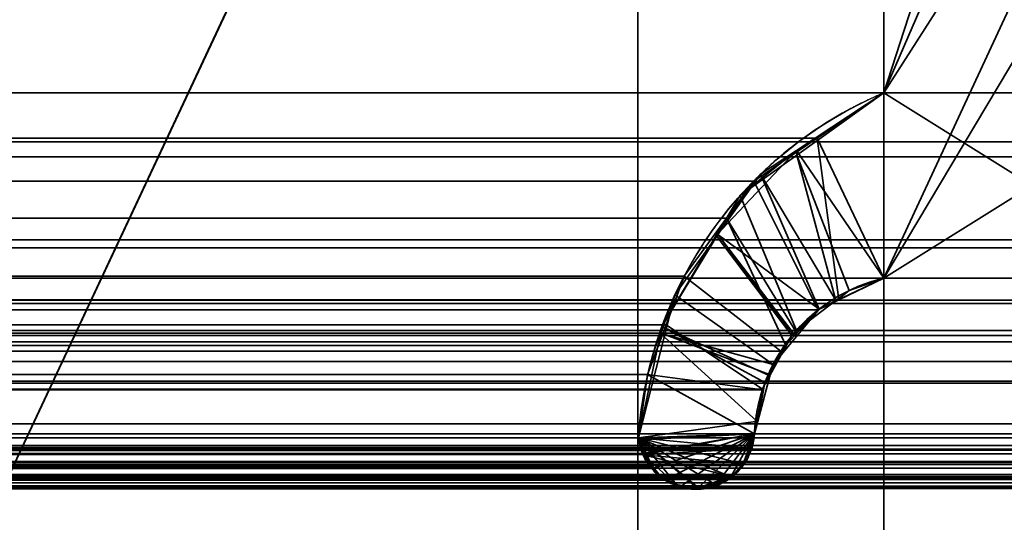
# Model space of a CAD drawing. Header units: millimetres. Extents: x -490 to 6690, y -115 to 152.
# Tile 427 of 656: x 1851.9 to 1856.84, y 6.03 to 8.56. Entities that reach past the tile are written whole.
import ezdxf

# ---------------------------------------------------------------- set-up
doc = ezdxf.new("R2010")
doc.units = ezdxf.units.MM
doc.layers.add('151', color=253, linetype='Continuous')

# ---------------------------------------------------------------- blocks, each defined once
blk = doc.blocks.new('UG_SURFACE_002')
at = {"layer": '151', "color": 252, "linetype": 'Continuous', "lineweight": 35}
for points in [[(2040, -6.2, 2202.5001), (2040, 133.2, 2202.5001), (960, 133.2, 2202.5001), (960, -6.2, 2202.5001)], [(1110, -6.2, 2052.5), (1110, 133.2, 2052.5), (1890, 133.2, 2052.5), (1890, -6.2, 2052.5)]]:
    blk.add_3dface(points, dxfattribs=at)
blk = doc.blocks.new('UG_SURFACE_133')
at = {"layer": '151', "color": 254, "linetype": 'Continuous', "lineweight": 35}
for points in [[(1875.25, -10, 2032.7499), (1875.25, 136.75, 2032.7499), (1124.75, 136.75, 2032.7499), (1124.75, -10, 2032.7499)], [(1855, 13, 2012.5), (1855, 5, 2012.5), (1851.2501, 5, 2008.75), (1851.2501, 131.75, 2008.75)], [(1867.4999, 21, 2025.0001), (1867.4999, -8, 2025.0001), (1132.5001, -8, 2025.0001), (1132.5001, 21, 2025.0001)], [(1863, 5, 2020.4999), (1863, 21, 2020.4999), (1137, 21, 2020.4999), (1137, 5, 2020.4999)], [(1859, 13, 2016.5), (1859, 5, 2016.5), (1141, 5, 2016.5), (1141, 13, 2016.5)], [(1855, 5, 2012.5), (1855, 13, 2012.5), (1145, 13, 2012.5), (1145, 5, 2012.5)]]:
    blk.add_3dface(points, dxfattribs=at)
blk = doc.blocks.new('UG_SURFACE_136')
at = {"layer": '151', "color": 254, "linetype": 'Continuous', "lineweight": 35}
for points in [[(1851.2977, 132.0496, 2008.7976), (1851.2501, 131.75, 2008.75), (1851.2501, 5, 2008.75), (1863, 106, 2020.4999)], [(1855, 13, -7.5), (1855, 5, -7.5), (1851.2501, 5, -7.5), (1851.2501, 131.75, -7.5)], [(1855, 13, 2012.5), (1863, 106, 2020.4999), (1851.2501, 5, 2008.75)], [(1851.2501, 5, 2008.75), (1855, 5, 2012.5), (1855, 13, 2012.5)], [(1855, 5, -7.5), (1855, 13, -7.5), (1855, 13, 2012.5), (1855, 5, 2012.5)]]:
    blk.add_3dface(points, dxfattribs=at)
blk = doc.blocks.new('UG_SURFACE_159')
at = {"layer": '151', "color": 14, "linetype": 'Continuous', "lineweight": 35}
for points in [[(1867.3, -10, 2024.8001), (1867.3, 19, 2024.8001), (1132.7, 19, 2024.8001), (1132.7, -10, 2024.8001)], [(1863.25, 16.25, 2020.75), (1863.25, -22, 2020.75), (1136.75, -22, 2020.75), (1136.75, 16.25, 2020.75)]]:
    blk.add_3dface(points, dxfattribs=at)
blk = doc.blocks.new('UG_SURFACE_160')
at = {"layer": '151', "color": 7, "linetype": 'Continuous', "lineweight": 35}
for points in [[(1136.75, 16, 2020.75), (1136.75, -22, 2020.75), (1863.25, -22, 2020.75), (1863.25, 16, 2020.75)], [(1863, 16, 2020.4999), (1863, -22, 2020.4999), (1137, -22, 2020.4999), (1137, 16, 2020.4999)]]:
    blk.add_3dface(points, dxfattribs=at)
blk = doc.blocks.new('UG_SURFACE_166')
at = {"layer": '151', "color": 253, "linetype": 'Continuous', "lineweight": 35}
for points in [[(1856.235, 8.1895, 2013.7351), (1856.235, 9.7575, 2013.7351), (1856.8387, 10.9244, 2014.3387), (1857.1199, 10.9237, 2014.6198)], [(1856.235, 8.1895, 2013.7351), (1857.1199, 10.9237, 2014.6198), (1857.1888, 10.9236, 2014.6887), (1857.388, 10.853, 2014.888)], [(1857.388, 10.853, 2014.888), (1857.807, 10.6485, 2015.3072), (1856.235, 8.1895, 2013.7351)], [(1856.235, 7.26, 2013.7351), (1857.807, 10.6485, 2015.3072), (1857.7231, 9.7575, 2015.223)], [(1857.807, 10.6485, 2015.3072), (1856.235, 7.26, 2013.7351), (1856.235, 8.1895, 2013.7351)], [(1142.2769, 9.7575, 2015.223), (1142.2769, 8.1895, 2015.223), (1857.7231, 8.1895, 2015.223), (1857.7231, 9.7575, 2015.223)], [(1143.765, 8.1895, 2013.7351), (1143.765, 9.7575, 2013.7351), (1856.235, 9.7575, 2013.7351), (1856.235, 8.1895, 2013.7351)], [(1856.235, 7.26, 2013.7351), (1857.7231, 9.7575, 2015.223), (1857.7231, 8.1895, 2015.223)], [(1858.1498, 7.9443, 2015.6498), (1857.7231, 8.1895, 2015.223), (1142.2769, 8.1895, 2015.223), (1141.8502, 7.9443, 2015.6498)], [(1143.765, 8.1895, 2013.7351), (1856.235, 8.1895, 2013.7351), (1855.9003, 7.9625, 2013.4003), (1144.0997, 7.9625, 2013.4003)], [(1855.9003, 7.9625, 2013.4003), (1856.235, 8.1895, 2013.7351), (1856.235, 7.26, 2013.7351)], [(1857.7231, 8.1895, 2015.223), (1857.7231, 7.26, 2015.223), (1856.235, 7.26, 2013.7351)], [(1144.4178, 7.7469, 2013.0823), (1144.0997, 7.9625, 2013.4003), (1855.9003, 7.9625, 2013.4003)], [(1144.4178, 7.7469, 2013.0823), (1855.9003, 7.9625, 2013.4003), (1855.5822, 7.7469, 2013.0823)], [(1856.0095, 7.1509, 2013.5095), (1855.9043, 7.1, 2013.4044), (1855.5822, 7.7469, 2013.0823), (1855.9003, 7.9625, 2013.4003)], [(1855.9003, 7.9625, 2013.4003), (1856.235, 7.26, 2013.7351), (1856.0095, 7.1509, 2013.5095)], [(1141.8502, 7.9443, 2015.6498), (1141.7778, 7.8679, 2015.7223), (1858.2222, 7.8679, 2015.7223)], [(1141.8502, 7.9443, 2015.6498), (1858.2222, 7.8679, 2015.7223), (1858.1498, 7.9443, 2015.6498)], [(1858.6166, 7.452, 2016.1166), (1858.2222, 7.8679, 2015.7223), (1141.7778, 7.8679, 2015.7223), (1141.3834, 7.452, 2016.1166)], [(1855.5822, 7.7469, 2013.0823), (1144.5544, 7.5602, 2012.9457), (1144.4178, 7.7469, 2013.0823)], [(1855.5822, 7.7469, 2013.0823), (1855.4456, 7.5602, 2012.9457), (1144.5544, 7.5602, 2012.9457)], [(1855.4456, 7.5602, 2012.9457), (1855.5822, 7.7469, 2013.0823), (1855.9043, 7.1, 2013.4044), (1855.7987, 6.9832, 2013.2987)], [(1144.7673, 7.2694, 2012.7327), (1144.5544, 7.5602, 2012.9457), (1855.4456, 7.5602, 2012.9457)], [(1144.7673, 7.2694, 2012.7327), (1855.4456, 7.5602, 2012.9457), (1855.2327, 7.2694, 2012.7327)], [(1855.7423, 6.9208, 2013.2422), (1855.7172, 6.893, 2013.2172), (1855.2327, 7.2694, 2012.7327), (1855.4456, 7.5602, 2012.9457)], [(1855.4456, 7.5602, 2012.9457), (1855.7987, 6.9832, 2013.2987), (1855.7423, 6.9208, 2013.2422)], [(1858.8444, 6.9969, 2016.3445), (1858.6371, 7.411, 2016.1371), (1141.3629, 7.411, 2016.1371), (1141.1556, 6.9969, 2016.3445)], [(1141.3629, 7.411, 2016.1371), (1858.6371, 7.411, 2016.1371), (1858.6166, 7.452, 2016.1166)], [(1141.3834, 7.452, 2016.1166), (1141.3629, 7.411, 2016.1371), (1858.6166, 7.452, 2016.1166)], [(1142.2769, 7.26, 2015.223), (1857.7231, 7.26, 2015.223), (1857.9726, 7.1489, 2015.4727), (1142.0274, 7.1489, 2015.4727)], [(1142.2769, 7.26, 2015.223), (1142.2769, 5.4905, 2015.223), (1857.7231, 5.4905, 2015.223), (1857.7231, 7.26, 2015.223)], [(1143.9905, 7.1509, 2013.5095), (1856.0095, 7.1509, 2013.5095), (1856.235, 7.26, 2013.7351), (1143.765, 7.26, 2013.7351)], [(1143.765, 5.4905, 2013.7351), (1143.765, 7.26, 2013.7351), (1856.235, 7.26, 2013.7351), (1856.235, 5.4905, 2013.7351)], [(1855.2327, 7.2694, 2012.7327), (1144.8578, 7.0252, 2012.6421), (1144.7673, 7.2694, 2012.7327)], [(1855.2327, 7.2694, 2012.7327), (1855.1422, 7.0252, 2012.6421), (1144.8578, 7.0252, 2012.6421)], [(1855.7172, 6.893, 2013.2172), (1855.6265, 6.702, 2013.1264), (1855.1422, 7.0252, 2012.6421), (1855.2327, 7.2694, 2012.7327)], [(1857.7231, 7.26, 2015.223), (1857.7231, 5.4905, 2015.223), (1856.235, 5.4905, 2013.7351), (1856.235, 7.26, 2013.7351)], [(1858.1761, 6.9713, 2015.6763), (1141.8239, 6.9713, 2015.6763), (1141.9894, 7.132, 2015.5108)], [(1141.9894, 7.132, 2015.5108), (1142.0274, 7.1489, 2015.4727), (1857.9726, 7.1489, 2015.4727), (1858.0106, 7.132, 2015.5108)], [(1858.0106, 7.132, 2015.5108), (1858.1761, 6.9713, 2015.6763), (1141.9894, 7.132, 2015.5108)], [(1855.9043, 7.1, 2013.4044), (1143.9905, 7.1509, 2013.5095), (1144.0957, 7.1, 2013.4044)], [(1855.9043, 7.1, 2013.4044), (1856.0095, 7.1509, 2013.5095), (1143.9905, 7.1509, 2013.5095)], [(1144.0957, 7.1, 2013.4044), (1855.7987, 6.9832, 2013.2987), (1855.9043, 7.1, 2013.4044)], [(1144.0957, 7.1, 2013.4044), (1144.2013, 6.9832, 2013.2987), (1855.7987, 6.9832, 2013.2987)], [(1144.9502, 6.7755, 2012.5499), (1144.8578, 7.0252, 2012.6421), (1855.1422, 7.0252, 2012.6421)], [(1144.9502, 6.7755, 2012.5499), (1855.1422, 7.0252, 2012.6421), (1855.0498, 6.7755, 2012.5499)], [(1855.0498, 6.7755, 2012.5499), (1855.1422, 7.0252, 2012.6421), (1855.6265, 6.702, 2013.1264), (1855.626, 6.6996, 2013.1259)], [(1141.1237, 6.8408, 2016.3763), (1858.8763, 6.8408, 2016.3763), (1858.8444, 6.9969, 2016.3445)], [(1141.1556, 6.9969, 2016.3445), (1141.1237, 6.8408, 2016.3763), (1858.8444, 6.9969, 2016.3445)], [(1141.7909, 6.9393, 2015.7092), (1141.8239, 6.9713, 2015.6763), (1858.1761, 6.9713, 2015.6763), (1858.2091, 6.9393, 2015.7092)], [(1144.2577, 6.9208, 2013.2422), (1855.7423, 6.9208, 2013.2422), (1855.7987, 6.9832, 2013.2987), (1144.2013, 6.9832, 2013.2987)], [(1858.2091, 6.9393, 2015.7092), (1141.6844, 6.7424, 2015.8157), (1141.7909, 6.9393, 2015.7092)], [(1858.2091, 6.9393, 2015.7092), (1858.3156, 6.7424, 2015.8157), (1141.6844, 6.7424, 2015.8157)], [(1144.2577, 6.9208, 2013.2422), (1855.6265, 6.702, 2013.1264), (1855.7172, 6.893, 2013.2172)], [(1855.6265, 6.702, 2013.1264), (1144.2577, 6.9208, 2013.2422), (1144.2828, 6.893, 2013.2172)], [(1855.7172, 6.893, 2013.2172), (1855.7423, 6.9208, 2013.2422), (1144.2577, 6.9208, 2013.2422)], [(1144.2828, 6.893, 2013.2172), (1855.626, 6.6996, 2013.1259), (1855.6265, 6.702, 2013.1264)], [(1144.2828, 6.893, 2013.2172), (1144.3735, 6.702, 2013.1264), (1855.626, 6.6996, 2013.1259)], [(1141.0455, 6.458, 2016.4545), (1858.9545, 6.458, 2016.4545), (1858.8763, 6.8408, 2016.3763), (1141.1237, 6.8408, 2016.3763)], [(1855.0498, 6.7755, 2012.5499), (1144.9964, 6.458, 2012.5036), (1144.9502, 6.7755, 2012.5499)], [(1855.0498, 6.7755, 2012.5499), (1855.0036, 6.458, 2012.5036), (1144.9964, 6.458, 2012.5036)], [(1855.0242, 6.3793, 2012.5241), (1855.0036, 6.458, 2012.5036), (1855.0498, 6.7755, 2012.5499), (1855.5851, 6.478, 2013.0851)], [(1855.626, 6.6996, 2013.1259), (1855.5851, 6.478, 2013.0851), (1855.0498, 6.7755, 2012.5499)], [(1858.3691, 6.5286, 2015.8691), (1141.6309, 6.5288, 2015.8691), (1141.6789, 6.7324, 2015.821)], [(1141.6789, 6.7324, 2015.821), (1141.6844, 6.7424, 2015.8157), (1858.3156, 6.7424, 2015.8157), (1858.3211, 6.7324, 2015.821)], [(1858.3211, 6.7324, 2015.821), (1858.3691, 6.5286, 2015.8691), (1141.6789, 6.7324, 2015.821)], [(1144.3735, 6.702, 2013.1264), (1144.374, 6.6996, 2013.1259), (1855.626, 6.6996, 2013.1259)], [(1144.4149, 6.478, 2013.0851), (1855.5851, 6.478, 2013.0851), (1855.626, 6.6996, 2013.1259), (1144.374, 6.6996, 2013.1259)], [(1858.373, 6.478, 2015.8732), (1141.627, 6.478, 2015.8732), (1141.6309, 6.5288, 2015.8691)], [(1858.3691, 6.5286, 2015.8691), (1858.373, 6.478, 2015.8732), (1141.6309, 6.5288, 2015.8691)], [(1858.373, 6.478, 2015.8732), (1858.3838, 6.42, 2015.8837), (1141.6162, 6.42, 2015.8837), (1141.627, 6.478, 2015.8732)], [(1855.5734, 6.4089, 2013.0734), (1144.4149, 6.478, 2013.0851), (1144.4266, 6.4089, 2013.0734)], [(1855.5734, 6.4089, 2013.0734), (1855.5851, 6.478, 2013.0851), (1144.4149, 6.478, 2013.0851)], [(1855.5851, 6.478, 2013.0851), (1855.0267, 6.375, 2012.5268), (1855.0242, 6.3793, 2012.5241)], [(1855.0735, 6.3037, 2012.5735), (1855.0615, 6.3147, 2012.5616), (1855.0267, 6.375, 2012.5268), (1855.5851, 6.478, 2013.0851)], [(1855.1382, 6.245, 2012.6381), (1855.1369, 6.2455, 2012.6369), (1855.0735, 6.3037, 2012.5735), (1855.5851, 6.478, 2013.0851)], [(1855.5851, 6.478, 2013.0851), (1855.2185, 6.2158, 2012.7184), (1855.1382, 6.245, 2012.6381)], [(1855.5851, 6.478, 2013.0851), (1855.3033, 6.2065, 2012.8033), (1855.2552, 6.2025, 2012.7554), (1855.2185, 6.2158, 2012.7184)], [(1855.3883, 6.2176, 2012.8882), (1855.3798, 6.213, 2012.8798), (1855.3033, 6.2065, 2012.8033), (1855.5851, 6.478, 2013.0851)], [(1855.4647, 6.2594, 2012.9647), (1855.3883, 6.2176, 2012.8882), (1855.5851, 6.478, 2013.0851)], [(1855.5851, 6.478, 2013.0851), (1855.5257, 6.3196, 2013.0258), (1855.4816, 6.2686, 2012.9817), (1855.4647, 6.2594, 2012.9647)], [(1855.5669, 6.3944, 2013.0668), (1855.5413, 6.3376, 2013.0413), (1855.5257, 6.3196, 2013.0258), (1855.5851, 6.478, 2013.0851)], [(1855.5851, 6.478, 2013.0851), (1855.5734, 6.4089, 2013.0734), (1855.5669, 6.3944, 2013.0668)], [(1858.9545, 6.458, 2016.4545), (1141.0455, 6.458, 2016.4545), (1141.0598, 6.3956, 2016.4402)], [(1858.9402, 6.3956, 2016.4402), (1858.9545, 6.458, 2016.4545), (1141.0598, 6.3956, 2016.4402)], [(1144.9758, 6.3793, 2012.5241), (1855.0036, 6.458, 2012.5036), (1855.0242, 6.3793, 2012.5241)], [(1144.9758, 6.3793, 2012.5241), (1144.9964, 6.458, 2012.5036), (1855.0036, 6.458, 2012.5036)], [(1141.0598, 6.3956, 2016.4402), (1141.0691, 6.3774, 2016.4309), (1858.9309, 6.3774, 2016.4309), (1858.9402, 6.3956, 2016.4402)], [(1858.9309, 6.3774, 2016.4309), (1141.0691, 6.3774, 2016.4309), (1141.0966, 6.3239, 2016.4034)], [(1858.9034, 6.3239, 2016.4034), (1858.9309, 6.3774, 2016.4309), (1141.0966, 6.3239, 2016.4034)], [(1858.3874, 6.4006, 2015.8873), (1141.5837, 6.3397, 2015.9163), (1141.6126, 6.4006, 2015.8873)], [(1858.3874, 6.4006, 2015.8873), (1858.4163, 6.3397, 2015.9163), (1141.5837, 6.3397, 2015.9163)], [(1141.6126, 6.4006, 2015.8873), (1858.3838, 6.42, 2015.8837), (1858.3874, 6.4006, 2015.8873)], [(1141.6126, 6.4006, 2015.8873), (1141.6162, 6.42, 2015.8837), (1858.3838, 6.42, 2015.8837)], [(1144.4266, 6.4089, 2013.0734), (1144.4331, 6.3944, 2013.0668), (1855.5669, 6.3944, 2013.0668), (1855.5734, 6.4089, 2013.0734)], [(1855.5413, 6.3376, 2013.0413), (1144.4331, 6.3944, 2013.0668), (1144.4587, 6.3376, 2013.0413)], [(1855.5413, 6.3376, 2013.0413), (1855.5669, 6.3944, 2013.0668), (1144.4331, 6.3944, 2013.0668)], [(1144.9385, 6.3147, 2012.5616), (1855.0267, 6.375, 2012.5268), (1855.0615, 6.3147, 2012.5616)], [(1144.9385, 6.3147, 2012.5616), (1144.9733, 6.375, 2012.5268), (1855.0267, 6.375, 2012.5268)], [(1855.0242, 6.3793, 2012.5241), (1144.9733, 6.375, 2012.5268), (1144.9758, 6.3793, 2012.5241)], [(1855.0242, 6.3793, 2012.5241), (1855.0267, 6.375, 2012.5268), (1144.9733, 6.375, 2012.5268)], [(1141.0966, 6.3239, 2016.4034), (1141.114, 6.306, 2016.386), (1858.886, 6.306, 2016.386), (1858.9034, 6.3239, 2016.4034)], [(1858.4187, 6.3346, 2015.9187), (1141.5257, 6.2731, 2015.9743), (1141.5813, 6.3346, 2015.9187)], [(1858.4187, 6.3346, 2015.9187), (1858.4743, 6.2731, 2015.9743), (1141.5257, 6.2731, 2015.9743)], [(1141.5813, 6.3346, 2015.9187), (1858.4163, 6.3397, 2015.9163), (1858.4187, 6.3346, 2015.9187)], [(1141.5813, 6.3346, 2015.9187), (1141.5837, 6.3397, 2015.9163), (1858.4163, 6.3397, 2015.9163)], [(1144.4587, 6.3376, 2013.0413), (1144.4743, 6.3196, 2013.0258), (1855.5257, 6.3196, 2013.0258), (1855.5413, 6.3376, 2013.0413)], [(1858.8387, 6.2575, 2016.3386), (1141.114, 6.306, 2016.386), (1141.1613, 6.2575, 2016.3386)], [(1858.8387, 6.2575, 2016.3386), (1858.886, 6.306, 2016.386), (1141.114, 6.306, 2016.386)], [(1141.5166, 6.263, 2015.9833), (1858.4743, 6.2731, 2015.9743), (1858.4834, 6.263, 2015.9833)], [(1141.5166, 6.263, 2015.9833), (1141.5257, 6.2731, 2015.9743), (1858.4743, 6.2731, 2015.9743)], [(1855.4816, 6.2686, 2012.9817), (1144.4743, 6.3196, 2013.0258), (1144.5184, 6.2686, 2012.9817)], [(1855.4816, 6.2686, 2012.9817), (1855.5257, 6.3196, 2013.0258), (1144.4743, 6.3196, 2013.0258)], [(1144.8631, 6.2455, 2012.6369), (1855.0735, 6.3037, 2012.5735), (1855.1369, 6.2455, 2012.6369)], [(1144.8631, 6.2455, 2012.6369), (1144.9265, 6.3037, 2012.5735), (1855.0735, 6.3037, 2012.5735)], [(1855.0615, 6.3147, 2012.5616), (1144.9265, 6.3037, 2012.5735), (1144.9385, 6.3147, 2012.5616)], [(1855.0615, 6.3147, 2012.5616), (1855.0735, 6.3037, 2012.5735), (1144.9265, 6.3037, 2012.5735)], [(1141.1613, 6.2575, 2016.3386), (1141.181, 6.2494, 2016.319), (1858.819, 6.2494, 2016.319), (1858.8387, 6.2575, 2016.3386)], [(1141.2622, 6.2158, 2016.2377), (1858.7378, 6.2158, 2016.2377), (1858.819, 6.2494, 2016.319), (1141.181, 6.2494, 2016.319)], [(1141.4095, 6.2095, 2016.0904), (1858.547, 6.2313, 2016.047), (1858.5905, 6.2095, 2016.0904)], [(1141.4095, 6.2095, 2016.0904), (1141.453, 6.2313, 2016.047), (1858.547, 6.2313, 2016.047)], [(1858.4834, 6.263, 2015.9833), (1141.453, 6.2313, 2016.047), (1141.5166, 6.263, 2015.9833)], [(1858.4834, 6.263, 2015.9833), (1858.547, 6.2313, 2016.047), (1141.453, 6.2313, 2016.047)], [(1144.5184, 6.2686, 2012.9817), (1144.5353, 6.2594, 2012.9647), (1855.4647, 6.2594, 2012.9647), (1855.4816, 6.2686, 2012.9817)], [(1144.6117, 6.2176, 2012.8882), (1855.3883, 6.2176, 2012.8882), (1855.4647, 6.2594, 2012.9647), (1144.5353, 6.2594, 2012.9647)], [(1144.8618, 6.245, 2012.6381), (1855.1382, 6.245, 2012.6381), (1855.2185, 6.2158, 2012.7184), (1144.7815, 6.2158, 2012.7184)], [(1855.1369, 6.2455, 2012.6369), (1144.8618, 6.245, 2012.6381), (1144.8631, 6.2455, 2012.6369)], [(1855.1369, 6.2455, 2012.6369), (1855.1382, 6.245, 2012.6381), (1144.8618, 6.245, 2012.6381)], [(1858.707, 6.203, 2016.207), (1141.2622, 6.2158, 2016.2377), (1141.293, 6.203, 2016.207)], [(1858.707, 6.203, 2016.207), (1858.7378, 6.2158, 2016.2377), (1141.2622, 6.2158, 2016.2377)], [(1141.293, 6.203, 2016.207), (1141.3445, 6.2059, 2016.1555), (1858.6555, 6.2059, 2016.1555), (1858.707, 6.203, 2016.207)], [(1141.3631, 6.2069, 2016.1369), (1858.6369, 6.2069, 2016.1369), (1858.6555, 6.2059, 2016.1555), (1141.3445, 6.2059, 2016.1555)], [(1858.5905, 6.2095, 2016.0904), (1141.3631, 6.2069, 2016.1369), (1141.4095, 6.2095, 2016.0904)], [(1858.5905, 6.2095, 2016.0904), (1858.6369, 6.2069, 2016.1369), (1141.3631, 6.2069, 2016.1369)], [(1855.3883, 6.2176, 2012.8882), (1144.6117, 6.2176, 2012.8882), (1144.6202, 6.213, 2012.8798)], [(1855.3798, 6.213, 2012.8798), (1855.3883, 6.2176, 2012.8882), (1144.6202, 6.213, 2012.8798)], [(1144.6202, 6.213, 2012.8798), (1144.6967, 6.2065, 2012.8033), (1855.3033, 6.2065, 2012.8033), (1855.3798, 6.213, 2012.8798)], [(1855.2552, 6.2025, 2012.7554), (1144.6967, 6.2065, 2012.8033), (1144.7448, 6.2025, 2012.7554)], [(1855.2552, 6.2025, 2012.7554), (1855.3033, 6.2065, 2012.8033), (1144.6967, 6.2065, 2012.8033)], [(1144.7448, 6.2025, 2012.7554), (1855.2185, 6.2158, 2012.7184), (1855.2552, 6.2025, 2012.7554)], [(1144.7448, 6.2025, 2012.7554), (1144.7815, 6.2158, 2012.7184), (1855.2185, 6.2158, 2012.7184)]]:
    blk.add_3dface(points, dxfattribs=at)
blk = doc.blocks.new('UG_SURFACE_167')
at = {"layer": '151', "color": 253, "linetype": 'Continuous', "lineweight": 35}
for points in [[(1857.7231, 8.1895, -7.5), (1856.235, 9.7575, -7.5), (1856.5706, 10.853, -7.5), (1856.8388, 10.9368, -7.5)], [(1857.7231, 7.26, 2015.223), (1856.8879, 10.9407, 2014.3881), (1856.8799, 10.9421, 2014.38), (1856.5706, 10.853, 2014.0705)], [(1856.5706, 10.853, 2014.0705), (1856.1516, 10.6485, 2013.6516), (1857.7231, 7.26, 2015.223)], [(1857.7231, 7.26, 2015.223), (1856.1516, 10.6485, 2013.6516), (1856.235, 9.7575, 2013.7351)], [(1856.235, 8.1895, 2013.7351), (1856.235, 9.7575, 2013.7351), (1856.235, 9.7575, -7.5), (1856.235, 8.1895, -7.5)], [(1857.7231, 8.1895, -7.5), (1857.7231, 7.26, -7.5), (1856.235, 9.7575, -7.5)], [(1856.235, 8.1895, -7.5), (1856.235, 9.7575, -7.5), (1857.7231, 7.26, -7.5)], [(1857.7231, 7.26, 2015.223), (1856.235, 9.7575, 2013.7351), (1856.235, 8.1895, 2013.7351)], [(1856.235, 8.1895, -7.5), (1855.7966, 7.8997, -7.5), (1855.7976, 7.8767, 2013.2976)], [(1855.7966, 7.8997, -7.5), (1856.235, 8.1895, -7.5), (1856.235, 7.26, -7.5)], [(1855.7976, 7.8767, 2013.2976), (1856.235, 8.1895, 2013.7351), (1856.235, 8.1895, -7.5)], [(1856.061, 7.1982, 2013.561), (1856.235, 7.26, 2013.7351), (1856.235, 8.1895, 2013.7351), (1855.7976, 7.8767, 2013.2976)], [(1856.235, 8.1895, -7.5), (1857.7231, 7.26, -7.5), (1856.235, 7.26, -7.5)], [(1856.235, 8.1895, 2013.7351), (1856.235, 7.26, 2013.7351), (1857.7231, 7.26, 2015.223)], [(1855.7966, 7.8997, -7.5), (1855.6165, 7.7807, -7.5), (1855.3941, 7.474, 2012.8942)], [(1855.3941, 7.474, 2012.8942), (1855.5133, 7.6735, 2013.0134), (1855.7966, 7.8997, -7.5)], [(1855.5133, 7.6735, 2013.0134), (1855.7976, 7.8767, 2013.2976), (1855.7966, 7.8997, -7.5)], [(1855.7976, 7.8767, 2013.2976), (1855.5133, 7.6735, 2013.0134), (1855.796, 6.9974, 2013.2959), (1855.9933, 7.1469, 2013.4933)], [(1855.6165, 7.7807, -7.5), (1855.7966, 7.8997, -7.5), (1856.235, 7.26, -7.5), (1855.9953, 7.1452, -7.5)], [(1855.9933, 7.1469, 2013.4933), (1856.061, 7.1982, 2013.561), (1855.7976, 7.8767, 2013.2976)], [(1855.6165, 7.7807, -7.5), (1855.4015, 7.4786, -7.5), (1855.3941, 7.474, 2012.8942)], [(1855.4015, 7.4786, -7.5), (1855.6165, 7.7807, -7.5), (1855.9096, 7.1041, -7.5)], [(1855.9953, 7.1452, -7.5), (1855.9096, 7.1041, -7.5), (1855.6165, 7.7807, -7.5)], [(1855.7793, 6.9777, 2013.2792), (1855.796, 6.9974, 2013.2959), (1855.5133, 7.6735, 2013.0134), (1855.3941, 7.474, 2012.8942)], [(1855.1205, 7.0159, 2012.6204), (1855.4015, 7.4786, -7.5), (1855.1867, 7.1765, -7.5)], [(1855.1205, 7.0159, 2012.6204), (1855.3941, 7.474, 2012.8942), (1855.4015, 7.4786, -7.5)], [(1855.6589, 6.7715, 2013.159), (1855.7737, 6.9712, 2013.2737), (1855.3941, 7.474, 2012.8942), (1855.1205, 7.0159, 2012.6204)], [(1855.7942, 6.9653, -7.5), (1855.6788, 6.8265, -7.5), (1855.1867, 7.1765, -7.5), (1855.4015, 7.4786, -7.5)], [(1855.3941, 7.474, 2012.8942), (1855.7737, 6.9712, 2013.2737), (1855.7793, 6.9777, 2013.2792)], [(1855.4015, 7.4786, -7.5), (1855.9096, 7.1041, -7.5), (1855.7942, 6.9653, -7.5)], [(1856.061, 7.1982, 2013.561), (1855.9953, 7.1452, -7.5), (1856.235, 7.26, -7.5)], [(1856.235, 7.26, -7.5), (1856.235, 7.26, 2013.7351), (1856.061, 7.1982, 2013.561)], [(1856.235, 5.4905, 2013.7351), (1856.235, 7.26, 2013.7351), (1856.235, 7.26, -7.5), (1856.235, 5.4905, -7.5)], [(1856.235, 5.4905, -7.5), (1856.235, 7.26, -7.5), (1857.7231, 7.26, -7.5), (1857.7231, 5.4905, -7.5)], [(1856.235, 7.26, 2013.7351), (1856.235, 5.4905, 2013.7351), (1857.7231, 5.4905, 2015.223), (1857.7231, 7.26, 2015.223)], [(1855.1867, 7.1765, -7.5), (1855.1359, 6.9773, -7.5), (1855.1135, 6.9823, 2012.6135)], [(1855.1135, 6.9823, 2012.6135), (1855.1205, 7.0159, 2012.6204), (1855.1867, 7.1765, -7.5)], [(1855.1359, 6.9773, -7.5), (1855.1867, 7.1765, -7.5), (1855.6788, 6.8265, -7.5)], [(1856.061, 7.1982, 2013.561), (1855.9933, 7.1469, 2013.4933), (1855.9953, 7.1452, -7.5)], [(1855.9096, 7.1041, -7.5), (1855.9933, 7.1469, 2013.4933), (1855.796, 6.9974, 2013.2959)], [(1855.9096, 7.1041, -7.5), (1855.9953, 7.1452, -7.5), (1855.9933, 7.1469, 2013.4933)], [(1855.796, 6.9974, 2013.2959), (1855.7942, 6.9653, -7.5), (1855.9096, 7.1041, -7.5)], [(1855.5983, 6.5423, 2013.0985), (1855.6383, 6.7356, 2013.1383), (1855.1205, 7.0159, 2012.6204), (1855.1135, 6.9823, 2012.6135)], [(1855.1205, 7.0159, 2012.6204), (1855.6383, 6.7356, 2013.1383), (1855.6589, 6.7715, 2013.159)], [(1855.0036, 6.458, 2012.5036), (1855.1135, 6.9823, 2012.6135), (1855.1359, 6.9773, -7.5)], [(1855.1135, 6.9823, 2012.6135), (1855.0036, 6.458, 2012.5036), (1855.5851, 6.478, 2013.0851), (1855.5983, 6.5423, 2013.0985)], [(1855.1359, 6.9773, -7.5), (1855.0036, 6.458, -7.5), (1855.0036, 6.458, 2012.5036)], [(1855.6646, 6.7736, -7.5), (1855.6024, 6.5423, -7.5), (1855.0036, 6.458, -7.5), (1855.1359, 6.9773, -7.5)], [(1855.1359, 6.9773, -7.5), (1855.6788, 6.8265, -7.5), (1855.6646, 6.7736, -7.5)], [(1855.7737, 6.9712, 2013.2737), (1855.6589, 6.7715, 2013.159), (1855.6646, 6.7736, -7.5)], [(1855.7737, 6.9712, 2013.2737), (1855.6646, 6.7736, -7.5), (1855.6788, 6.8265, -7.5)], [(1855.6788, 6.8265, -7.5), (1855.7793, 6.9777, 2013.2792), (1855.7737, 6.9712, 2013.2737)], [(1855.6788, 6.8265, -7.5), (1855.7942, 6.9653, -7.5), (1855.7793, 6.9777, 2013.2792)], [(1855.796, 6.9974, 2013.2959), (1855.7793, 6.9777, 2013.2792), (1855.7942, 6.9653, -7.5)], [(1855.6383, 6.7356, 2013.1383), (1855.6024, 6.5423, -7.5), (1855.6646, 6.7736, -7.5)], [(1855.6646, 6.7736, -7.5), (1855.6589, 6.7715, 2013.159), (1855.6383, 6.7356, 2013.1383)], [(1855.6383, 6.7356, 2013.1383), (1855.5983, 6.5423, 2013.0985), (1855.6024, 6.5423, -7.5)], [(1855.6024, 6.5423, -7.5), (1855.5851, 6.478, -7.5), (1855.0036, 6.458, -7.5)], [(1855.6024, 6.5423, -7.5), (1855.5983, 6.5423, 2013.0985), (1855.5851, 6.478, 2013.0851)], [(1855.5851, 6.478, 2013.0851), (1855.5851, 6.478, -7.5), (1855.6024, 6.5423, -7.5)], [(1855.0036, 6.458, -7.5), (1855.5851, 6.478, -7.5), (1855.5653, 6.4036, -7.5)], [(1855.5851, 6.478, 2013.0851), (1855.0036, 6.458, 2012.5036), (1855.0062, 6.4486, 2012.5062)], [(1855.0062, 6.4486, 2012.5062), (1855.0277, 6.3727, 2012.5277), (1855.5851, 6.478, 2013.0851)], [(1855.5685, 6.4041, 2013.0687), (1855.5789, 6.4306, 2013.0789), (1855.5851, 6.478, 2013.0851), (1855.0277, 6.3727, 2012.5277)], [(1855.5685, 6.4041, 2013.0687), (1855.5653, 6.4036, -7.5), (1855.5851, 6.478, -7.5)], [(1855.5851, 6.478, -7.5), (1855.5789, 6.4306, 2013.0789), (1855.5685, 6.4041, 2013.0687)], [(1855.5851, 6.478, -7.5), (1855.5851, 6.478, 2013.0851), (1855.5789, 6.4306, 2013.0789)], [(1855.0068, 6.4485, -7.5), (1855.0062, 6.4486, 2012.5062), (1855.0036, 6.458, 2012.5036)], [(1855.0036, 6.458, 2012.5036), (1855.0036, 6.458, -7.5), (1855.0068, 6.4485, -7.5)], [(1855.0036, 6.458, -7.5), (1855.3057, 6.2068, -7.5), (1855.2961, 6.2064, -7.5)], [(1855.1158, 6.2644, -7.5), (1855.0799, 6.3025, -7.5), (1855.0036, 6.458, -7.5), (1855.1949, 6.2239, -7.5)], [(1855.0036, 6.458, -7.5), (1855.3916, 6.2221, -7.5), (1855.3649, 6.2088, -7.5), (1855.3057, 6.2068, -7.5)], [(1855.2961, 6.2064, -7.5), (1855.2418, 6.2046, -7.5), (1855.1949, 6.2239, -7.5), (1855.0036, 6.458, -7.5)], [(1855.0036, 6.458, -7.5), (1855.471, 6.2613, -7.5), (1855.3916, 6.2221, -7.5)], [(1855.5653, 6.4036, -7.5), (1855.5534, 6.3589, -7.5), (1855.528, 6.3278, -7.5), (1855.0036, 6.458, -7.5)], [(1855.528, 6.3278, -7.5), (1855.4753, 6.2635, -7.5), (1855.471, 6.2613, -7.5), (1855.0036, 6.458, -7.5)], [(1855.0068, 6.4485, -7.5), (1855.0036, 6.458, -7.5), (1855.0799, 6.3025, -7.5)], [(1855.0322, 6.3741, -7.5), (1855.0277, 6.3727, 2012.5277), (1855.0062, 6.4486, 2012.5062)], [(1855.0062, 6.4486, 2012.5062), (1855.0068, 6.4485, -7.5), (1855.0322, 6.3741, -7.5)], [(1855.0799, 6.3025, -7.5), (1855.0322, 6.3741, -7.5), (1855.0068, 6.4485, -7.5)], [(1855.5304, 6.3279, 2013.0303), (1855.5449, 6.3436, 2013.0451), (1855.5685, 6.4041, 2013.0687), (1855.0277, 6.3727, 2012.5277)], [(1855.0289, 6.3687, 2012.5289), (1855.0277, 6.3727, 2012.5277), (1855.0322, 6.3741, -7.5)], [(1855.1148, 6.2662, 2012.6147), (1855.0277, 6.3727, 2012.5277), (1855.0289, 6.3687, 2012.5289), (1855.0764, 6.2998, 2012.5763)], [(1855.0277, 6.3727, 2012.5277), (1855.4701, 6.263, 2012.97), (1855.5304, 6.3279, 2013.0303)], [(1855.1148, 6.2662, 2012.6147), (1855.1663, 6.2291, 2012.6662), (1855.193, 6.2244, 2012.6932), (1855.0277, 6.3727, 2012.5277)], [(1855.193, 6.2244, 2012.6932), (1855.2969, 6.206, 2012.7969), (1855.4701, 6.263, 2012.97), (1855.0277, 6.3727, 2012.5277)], [(1855.0289, 6.3687, 2012.5289), (1855.0322, 6.3741, -7.5), (1855.0434, 6.3414, -7.5)], [(1855.0799, 6.3025, -7.5), (1855.0434, 6.3414, -7.5), (1855.0322, 6.3741, -7.5)], [(1855.5653, 6.4036, -7.5), (1855.5685, 6.4041, 2013.0687), (1855.5449, 6.3436, 2013.0451)], [(1855.5449, 6.3436, 2013.0451), (1855.5534, 6.3589, -7.5), (1855.5653, 6.4036, -7.5)], [(1855.0434, 6.3414, -7.5), (1855.0764, 6.2998, 2012.5763), (1855.0289, 6.3687, 2012.5289)], [(1855.0434, 6.3414, -7.5), (1855.0799, 6.3025, -7.5), (1855.0764, 6.2998, 2012.5763)], [(1855.528, 6.3278, -7.5), (1855.5304, 6.3279, 2013.0303), (1855.4701, 6.263, 2012.97)], [(1855.4701, 6.263, 2012.97), (1855.4753, 6.2635, -7.5), (1855.528, 6.3278, -7.5)], [(1855.5304, 6.3279, 2013.0303), (1855.528, 6.3278, -7.5), (1855.5534, 6.3589, -7.5)], [(1855.5534, 6.3589, -7.5), (1855.5449, 6.3436, 2013.0451), (1855.5304, 6.3279, 2013.0303)], [(1855.0848, 6.2878, 2012.5847), (1855.0764, 6.2998, 2012.5763), (1855.0799, 6.3025, -7.5)], [(1855.0764, 6.2998, 2012.5763), (1855.0848, 6.2878, 2012.5847), (1855.1148, 6.2662, 2012.6147)], [(1855.0848, 6.2878, 2012.5847), (1855.0799, 6.3025, -7.5), (1855.1158, 6.2644, -7.5)], [(1855.1158, 6.2644, -7.5), (1855.1148, 6.2662, 2012.6147), (1855.0848, 6.2878, 2012.5847)], [(1855.1663, 6.2291, 2012.6662), (1855.1148, 6.2662, 2012.6147), (1855.1158, 6.2644, -7.5)], [(1855.1663, 6.2291, 2012.6662), (1855.1158, 6.2644, -7.5), (1855.1278, 6.2516, -7.5)], [(1855.1949, 6.2239, -7.5), (1855.1278, 6.2516, -7.5), (1855.1158, 6.2644, -7.5)], [(1855.1278, 6.2516, -7.5), (1855.193, 6.2244, 2012.6932), (1855.1663, 6.2291, 2012.6662)], [(1855.1278, 6.2516, -7.5), (1855.1949, 6.2239, -7.5), (1855.193, 6.2244, 2012.6932)], [(1855.2961, 6.2064, -7.5), (1855.2969, 6.206, 2012.7969), (1855.193, 6.2244, 2012.6932)], [(1855.193, 6.2244, 2012.6932), (1855.1949, 6.2239, -7.5), (1855.2418, 6.2046, -7.5)], [(1855.193, 6.2244, 2012.6932), (1855.2418, 6.2046, -7.5), (1855.2961, 6.2064, -7.5)], [(1855.3921, 6.227, 2012.892), (1855.4597, 6.2518, 2012.9597), (1855.4701, 6.263, 2012.97), (1855.2969, 6.206, 2012.7969)], [(1855.3921, 6.227, 2012.892), (1855.2969, 6.206, 2012.7969), (1855.3063, 6.2043, 2012.8064)], [(1855.3063, 6.2043, 2012.8064), (1855.3227, 6.2014, 2012.8226), (1855.3921, 6.227, 2012.892)], [(1855.3649, 6.2088, -7.5), (1855.3921, 6.227, 2012.892), (1855.3227, 6.2014, 2012.8226)], [(1855.3649, 6.2088, -7.5), (1855.3916, 6.2221, -7.5), (1855.3921, 6.227, 2012.892)], [(1855.3921, 6.227, 2012.892), (1855.3916, 6.2221, -7.5), (1855.471, 6.2613, -7.5)], [(1855.471, 6.2613, -7.5), (1855.4597, 6.2518, 2012.9597), (1855.3921, 6.227, 2012.892)], [(1855.471, 6.2613, -7.5), (1855.4701, 6.263, 2012.97), (1855.4597, 6.2518, 2012.9597)], [(1855.4701, 6.263, 2012.97), (1855.471, 6.2613, -7.5), (1855.4753, 6.2635, -7.5)], [(1855.2969, 6.206, 2012.7969), (1855.2961, 6.2064, -7.5), (1855.3057, 6.2068, -7.5)], [(1855.3057, 6.2068, -7.5), (1855.3063, 6.2043, 2012.8064), (1855.2969, 6.206, 2012.7969)], [(1855.3063, 6.2043, 2012.8064), (1855.3057, 6.2068, -7.5), (1855.3649, 6.2088, -7.5)], [(1855.3649, 6.2088, -7.5), (1855.3227, 6.2014, 2012.8226), (1855.3063, 6.2043, 2012.8064)]]:
    blk.add_3dface(points, dxfattribs=at)

msp = doc.modelspace()

# ---------------------------------------------------------------- linework, layer by layer
at = {"layer": '151', "linetype": 'Continuous', "lineweight": -3}
for p, q in [((1855, 13, 2012.5), (1855, 5, 2012.5)), ((1855, 5, -7.5), (1855, 13, -7.5)), ((1855, 5, 2012.5), (1855, 13, 2012.5)), ((1856.2351, 8.1895, 2013.7351), (1856.2351, 9.7575, 2013.7351)), ((1856.2351, 8.1895, -7.5), (1856.2351, 9.7575, -7.5)), ((1856.2351, 8.1895, 2013.7351), (1856.2351, 9.7575, 2013.7351)), ((1857.7231, 8.1895, 2015.2231), (1142.2769, 8.1895, 2015.2231)), ((1856.2351, 8.1895, 2013.7351), (1143.7649, 8.1895, 2013.7351)), ((1856.2351, 8.1895, -7.5), (1856.2351, 8.1895, 2013.7351)), ((1857.7231, 7.26, 2015.2231), (1142.2769, 7.26, 2015.2231)), ((1856.2351, 7.26, 2013.7351), (1143.7649, 7.26, 2013.7351)), ((1856.2351, 5.4905, 2013.7351), (1856.2351, 7.26, 2013.7351)), ((1856.2351, 5.4905, -7.5), (1856.2351, 7.26, -7.5)), ((1856.2351, 5.4905, 2013.7351), (1856.2351, 7.26, 2013.7351)), ((1856.2351, 7.26, -7.5), (1856.2351, 7.26, 2013.7351)), ((1858.3731, 6.478, 2015.8731), (1141.6269, 6.478, 2015.8731)), ((1855.5851, 6.478, 2013.0851), (1144.4149, 6.478, 2013.0851)), ((1855.5851, 6.478, -7.5), (1855.5851, 6.478, 2013.0851)), ((1858.9546, 6.458, 2016.4546), (1141.0454, 6.458, 2016.4546)), ((1855.0036, 6.458, 2012.5036), (1144.9964, 6.458, 2012.5036)), ((1855.0036, 6.458, -7.5), (1855.0036, 6.458, 2012.5036))]:
    msp.add_line(p, q, dxfattribs=at)
at = {"layer": '151', "linetype": 'Continuous', "lineweight": -3, "extrusion": (0, 0, -1)}
for centre, radius, start, end in [((-1857.0219, 6.3262, 7.5), 2.0226, 3.7363, 67.1071), ((-1855.2935, 6.4918, 7.5), 0.2919, 182.7186, 353.3417)]:
    msp.add_arc(centre, radius, start, end, dxfattribs=at)
at = {"layer": '151', "linetype": 'Continuous', "lineweight": -3}
msp.add_arc((1856.4287, 6.4379, -7.5), 0.8445, 103.2518, 177.2814, dxfattribs=at)
for points, knots in [([(1856.2351, 8.1895, 2013.7351), (1855.9396, 8.0647, 2013.4396), (1855.6607, 7.8669, 2013.1607), (1855.2051, 7.2884, 2012.7051), (1855.0318, 6.8903, 2012.5318), (1855.0036, 6.458, 2012.5036)], [0, 0, 0, 0, 0.5, 0.5, 1, 1, 1, 1]), ([(1855.5851, 6.478, 2013.0851), (1855.5887, 6.555, 2013.0887), (1855.6034, 6.632, 2013.1034), (1855.6494, 6.7715, 2013.1494), (1855.6808, 6.8361, 2013.1808), (1855.7704, 6.9761, 2013.2704), (1855.8352, 7.0453, 2013.3352), (1856.006, 7.1805, 2013.506), (1856.1201, 7.2329, 2013.6201), (1856.2351, 7.26, 2013.7351)], [0, 0, 0, 0, 0.178952, 0.178952, 0.356168, 0.356168, 0.615937, 0.615937, 1, 1, 1, 1]), ([(1855.0036, 6.458, 2012.5036), (1855.0068, 6.4304, 2012.5068), (1855.0141, 6.4034, 2012.5141), (1855.0342, 6.3554, 2012.5342), (1855.0471, 6.3336, 2012.5471), (1855.0835, 6.2859, 2012.5835), (1855.1096, 6.2629, 2012.6096), (1855.1741, 6.2219, 2012.6741), (1855.2147, 6.2078, 2012.7147), (1855.2967, 6.197, 2012.7967), (1855.3392, 6.2004, 2012.8392), (1855.4153, 6.224, 2012.9153), (1855.4503, 6.2423, 2012.9503), (1855.5037, 6.2872, 2013.0037), (1855.5243, 6.3103, 2013.0243), (1855.5545, 6.3587, 2013.0545), (1855.5657, 6.3829, 2013.0657), (1855.5798, 6.4307, 2013.0798), (1855.584, 6.4544, 2013.084), (1855.5851, 6.478, 2013.0851)], [0, 0, 0, 0, 0.078962, 0.078962, 0.15702, 0.15702, 0.276652, 0.276652, 0.439869, 0.439869, 0.606218, 0.606218, 0.751676, 0.751676, 0.854129, 0.854129, 0.933423, 0.933423, 1, 1, 1, 1])]:
    msp.add_open_spline(points, degree=3, knots=knots, dxfattribs=at)
for points, weights in [([(1856.2351, 8.1895, 2013.7351), (1855.7063, 7.9662, 2013.2063), (1855.2827, 7.5632, 2012.7827), (1855.041, 7.0308, 2012.541), (1855.0036, 6.458, 2012.5036)], [1, 0.925472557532, 0.90063007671, 0.925472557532, 1]), ([(1855.5851, 6.478, 2013.0851), (1855.5985, 6.7604, 2013.0985), (1855.7288, 7.0197, 2013.2288), (1855.9599, 7.1952, 2013.4599), (1856.2351, 7.26, 2013.7351)], [1, 0.899239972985, 0.865653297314, 0.899239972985, 1])]:
    msp.add_rational_spline(points, weights, degree=4, dxfattribs=at)
msp.add_rational_spline([(1855.0036, 6.458, 2012.5036), (1855.015, 6.3598, 2012.515), (1855.0763, 6.2392, 2012.5763), (1855.2047, 6.1967, 2012.7047), (1855.4024, 6.2035, 2012.9024), (1855.5276, 6.2547, 2013.0276), (1855.5804, 6.3792, 2013.0804), (1855.5851, 6.478, 2013.0851)], [1, 1, 0.953337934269, 1, 1, 0.953337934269, 1, 1], degree=4, knots=[0, 0, 0, 0, 0, 0.5, 0.5, 0.5, 1, 1, 1, 1, 1], dxfattribs=at)

# ---------------------------------------------------------------- block references
for name in ['UG_SURFACE_133', 'UG_SURFACE_136', 'UG_SURFACE_002', 'UG_SURFACE_159', 'UG_SURFACE_160', 'UG_SURFACE_166', 'UG_SURFACE_167']:
    msp.add_blockref(name, (0, 0), dxfattribs=at)

doc.saveas('drawing.dxf')
